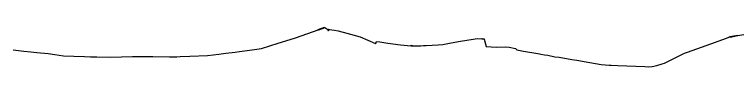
# Model space of a CAD drawing. Extents: x -548873 to -538270, y -1201997 to -1192514.
# Drawn here: x -543321 to -541423, y -1198962 to -1198859 of the extents above; entities that cross this region are included whole.
import ezdxf

# ---------------------------------------------------------------- set-up
doc = ezdxf.new("R2010")
doc.units = 0
for name, color, linetype in [('KN_HRAN_STÁTNÍ', 7, 'Continuous'), ('PK_HRAN_SPORNÁ', 7, 'Continuous'), ('PK_PARC_Čv', 7, 'Continuous'), ('Vrstva 29', 7, 'Continuous'), ('Vrstva 37', 7, 'Continuous'), ('Vrstva 39', 7, 'Continuous')]:
    doc.layers.add(name, color=color, linetype=linetype)

# ---------------------------------------------------------------- blocks, each defined once
blk = doc.blocks.new('160')
at = {"layer": 'KN_HRAN_STÁTNÍ'}
blk.add_circle((0, 0), 0.0458, dxfattribs=at)
blk = doc.blocks.new('147')
at = {"layer": 'KN_HRAN_STÁTNÍ'}
blk.add_line((0, 1.27), (0, -1.27), dxfattribs=at)
blk = doc.blocks.new('133')
at = {"layer": 'KN_HRAN_STÁTNÍ'}
for p, q in [((0.3, 0), (0, 0)), ((0.5, 0.6), (1.7, -0.6)), ((1.9, 0), (2.5, 0)), ((2.5, 0.6), (2.5, -0.6))]:
    blk.add_line(p, q, dxfattribs=at)
blk.add_circle((1.1, 0), 0.825, dxfattribs=at)
blk = doc.blocks.new('150')
at = {"layer": 'KN_HRAN_STÁTNÍ'}
blk.add_line((0, 1.27), (0, -1.27), dxfattribs=at)
blk = doc.blocks.new('124')
at = {"layer": 'KN_HRAN_STÁTNÍ'}
for q in [(-0.19, 1.22), (-0.19, 0.92), (0.19, 1.22), (0, 0), (0.19, 0.92)]:
    blk.add_line((0, 1.07), q, dxfattribs=at)

msp = doc.modelspace()

# ---------------------------------------------------------------- linework, layer by layer
at = {"layer": 'PK_HRAN_SPORNÁ'}
for points in [[(-542588.962, -1198887.297), (-542586.55, -1198886.54), (-542509.93, -1198859.57), (-542509.6, -1198859.44), (-542501.98, -1198864.3), (-542500.01, -1198864.53), (-542499.66, -1198864.55)], [(-542499.66, -1198864.55), (-542498.61, -1198864.61)], [(-542498.61, -1198864.61), (-542484.305, -1198866.586), (-542474.36, -1198867.96), (-542452.04, -1198873.75), (-542417.1, -1198883.81), (-542377.06, -1198901.51), (-542376.46, -1198901.24), (-542374.96, -1198896.21), (-542373.79, -1198895.63), (-542365.627, -1198896.979), (-542345.1, -1198900.37), (-542311.66, -1198905.1), (-542283.88, -1198907.05), (-542281.06, -1198907.23), (-542273.71, -1198907.66), (-542258.99, -1198907.31), (-542251.793, -1198906.987), (-542244.5, -1198906.66), (-542213.03, -1198905.04), (-542201.17, -1198903.64), (-542179.13, -1198899.72), (-542154.85, -1198895.26), (-542122.021, -1198889.789), (-542111.05, -1198887.96), (-542098.641, -1198889.025)], [(-543324.32, -1198917.82), (-543297.09, -1198921.22), (-543278.614, -1198923.4), (-543262.43, -1198925.31), (-543233.34, -1198927.42), (-543215.5, -1198930.23), (-543193.21, -1198933.77), (-543166.29, -1198934.26), (-543138.12, -1198935.17), (-543122.353, -1198935.926), (-543105.99, -1198936.71), (-543069.8, -1198937.59), (-543012.97, -1198935.66), (-542959.746, -1198935.847), (-542916.3, -1198936), (-542903.78, -1198935.98), (-542896.94, -1198935.88), (-542888.3, -1198935.7), (-542862.72, -1198934.27), (-542816.4, -1198932.38), (-542786.579, -1198928.892), (-542768.87, -1198926.82), (-542744.5, -1198923.92), (-542732.56, -1198922.38), (-542699.69, -1198917.89), (-542675.41, -1198914.41), (-542631.705, -1198900.702), (-542588.962, -1198887.297)], [(-542098.641, -1198889.025), (-542093.323, -1198889.481), (-542092.55, -1198890.03), (-542087.79, -1198909.55), (-542074.632, -1198910.335), (-542061.32, -1198911.13), (-542036.4, -1198910.32), (-542027.43, -1198911.04), (-542011.09, -1198914.41), (-542007.55, -1198917.91), (-541990.262, -1198921.049), (-541952.92, -1198927.83), (-541948.5, -1198928.58), (-541945.2, -1198929.1), (-541935.09, -1198930.84), (-541926.05, -1198932.08), (-541908.48, -1198936), (-541897.01, -1198937.49), (-541864.05, -1198943.19), (-541850.94, -1198945.434), (-541816.56, -1198951.32), (-541787.03, -1198956.04), (-541765.699, -1198957.788), (-541760.67, -1198958.2), (-541743.75, -1198959.44), (-541672.507, -1198962.035), (-541663.57, -1198962.36), (-541653.37, -1198961.78), (-541641.01, -1198958.97), (-541627.919, -1198955.043), (-541621.64, -1198953.16), (-541568.68, -1198926.43), (-541561.378, -1198923.811), (-541500.05, -1198901.82), (-541458.842, -1198886.879), (-541453.44, -1198884.92), (-541444.45, -1198883.24), (-541440, -1198882.33), (-541435.72, -1198881.57), (-541429.54, -1198880.39), (-541414.349, -1198878.054)]]:
    msp.add_lwpolyline(points, dxfattribs=at)
at = {"layer": 'PK_PARC_Čv'}
msp.add_lwpolyline([(-542500.01, -1198864.53), (-542499.99, -1198865.18), (-542500.1, -1198865.52)], dxfattribs=at)
at = {"layer": 'Vrstva 37'}
for points in [[(-542526.765, -1198864.436), (-542510.262, -1198858.627), (-542509.598, -1198860.513), (-542526.101, -1198866.322), (-542526.765, -1198864.436)], [(-541450.357, -1198883.327), (-541429.727, -1198879.408), (-541429.353, -1198881.372), (-541449.984, -1198885.291), (-541450.357, -1198883.327)], [(-542283.816, -1198906.052), (-542280.996, -1198906.232), (-542281.124, -1198908.228), (-542283.944, -1198908.048), (-542283.816, -1198906.052)]]:
    msp.add_lwpolyline(points, dxfattribs=at)

# ---------------------------------------------------------------- block references
at = {"layer": 'PK_PARC_Čv'}
for name, p, xscale, yscale, rotation in [('133', (-542500.1, -1198865.52), 0.9999999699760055, 0.9999999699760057, -106.99999966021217), ('150', (-542499.99, -1198865.18), 0.9999999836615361, 0.9999999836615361, 81.99999961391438)]:
    msp.add_blockref(name, p, dxfattribs=dict(at, xscale=xscale, yscale=yscale, rotation=rotation))
at = {"layer": 'Vrstva 29'}
for name, p, xscale, yscale, rotation in [('160', (-542499.66, -1198864.55), 1.0002788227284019, 1.0002788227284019, 176.70930040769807), ('147', (-542498.61, -1198864.61), 1.0018265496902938, 1.0018265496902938, -6.078126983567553), ('160', (-542588.962, -1198887.297), 1.033506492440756, 1.033506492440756, -156.95871826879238), ('160', (-542098.641, -1198889.025), 1.0000000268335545, 1.0000000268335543, -3.9999997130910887)]:
    msp.add_blockref(name, p, dxfattribs=dict(at, xscale=xscale, yscale=yscale, rotation=rotation))
at = {"layer": 'Vrstva 39'}
msp.add_blockref('124', (-542499.66, -1198864.55), dxfattribs=at)

doc.saveas('drawing.dxf')
